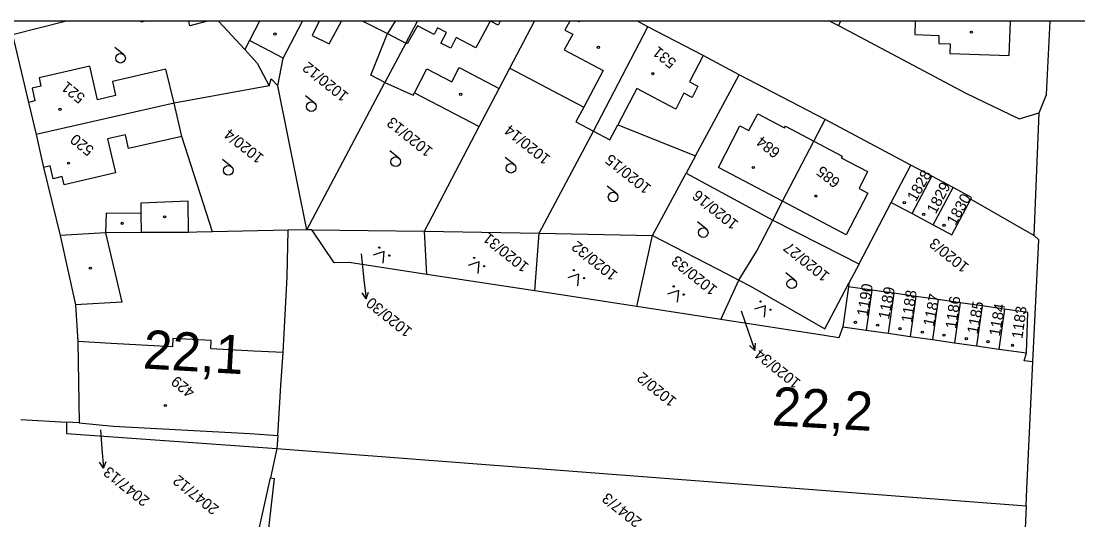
# Model space of a CAD drawing. Extents: x -794765 to -785424, y -1118958 to -1108731.
# Drawn here: x -794578 to -794413.8, y -1110108.9 to -1110031.4 of the extents above; entities that cross this region are included whole.
import ezdxf

# ---------------------------------------------------------------- set-up
doc = ezdxf.new("R2010")
doc.units = 0
for name, color, linetype in [('Level 66', 7, 'Continuous'), ('Level 71', 7, 'Continuous'), ('Level 73', 7, 'Continuous'), ('Level 75', 7, 'Continuous'), ('Level 76', 7, 'Continuous'), ('Level 77', 7, 'Continuous'), ('Level 79', 7, 'Continuous'), ('Level 80', 7, 'Continuous')]:
    doc.layers.add(name, color=color, linetype=linetype)

msp = doc.modelspace()

# ---------------------------------------------------------------- linework, layer by layer
at = {"layer": 'Level 66'}
for p, q in [((-794562.12, -1110036.62), (-794563.49, -1110035.52)), ((-794532.48, -1110044.13), (-794533.85, -1110043.04)), ((-794545.38, -1110054.05), (-794546.75, -1110052.96)), ((-794519.37, -1110052.71), (-794520.74, -1110051.61)), ((-794501.45, -1110053.71), (-794502.81, -1110052.61)), ((-794485.58, -1110058.19), (-794486.95, -1110057.09)), ((-794471.58, -1110063.71), (-794472.95, -1110062.61)), ((-794457.82, -1110071.66), (-794459.19, -1110070.57))]:
    msp.add_line(p, q, dxfattribs=at)
for points in [[(-794521.77, -1110069.04), (-794521.61, -1110067.24), (-794523.33, -1110067.79)], [(-794507.02, -1110070.66), (-794506.86, -1110068.86), (-794508.58, -1110069.41)], [(-794491.53, -1110072.55), (-794491.37, -1110070.75), (-794493.09, -1110071.3)], [(-794476.02, -1110075.09), (-794475.86, -1110073.29), (-794477.58, -1110073.84)], [(-794462.52, -1110077.44), (-794462.37, -1110075.65), (-794464.08, -1110076.19)]]:
    msp.add_lwpolyline(points, dxfattribs=at)
for centre, radius in [((-794562.59, -1110037.2), 0.75), ((-794532.95, -1110044.72), 0.75), ((-794519.84, -1110053.29), 0.75), ((-794545.85, -1110054.64), 0.75), ((-794501.92, -1110054.29), 0.75), ((-794486.05, -1110058.77), 0.75), ((-794472.05, -1110064.29), 0.75), ((-794522.39, -1110066.62), 0.1), ((-794520.83, -1110067.87), 0.1), ((-794507.64, -1110068.24), 0.1), ((-794506.08, -1110069.49), 0.1), ((-794492.15, -1110070.12), 0.1), ((-794490.59, -1110071.38), 0.1), ((-794476.64, -1110072.66), 0.1), ((-794458.29, -1110072.25), 0.75), ((-794475.08, -1110073.92), 0.1), ((-794463.15, -1110075.02), 0.1), ((-794461.59, -1110076.27), 0.1)]:
    msp.add_circle(centre, radius, dxfattribs=at)
at = {"layer": 'Level 71'}
msp.add_lwpolyline([(-793908.08, -1110031.45), (-794753.93, -1110031.45), (-794753.93, -1110332.22), (-793908.08, -1110332.22)], dxfattribs=at)
at = {"layer": 'Level 75'}
for p, q in [((-794502.12, -1110038.76), (-794498.29, -1110031.45)), ((-794452.35, -1110031.45), (-794451.02, -1110032.15)), ((-794451.02, -1110032.15), (-794450.67, -1110031.45)), ((-794579.37, -1110033.55), (-794576.89, -1110044.07)), ((-794518.27, -1110034.86), (-794521.51, -1110040.98)), ((-794473.23, -1110052.39), (-794466.44, -1110039.77)), ((-794453.12, -1110046.74), (-794466.44, -1110039.77)), ((-794539.48, -1110041.52), (-794554.28, -1110044.19)), ((-794533.62, -1110063.88), (-794538.14, -1110041.49)), ((-794533.62, -1110063.88), (-794521.51, -1110040.98)), ((-794576.89, -1110044.07), (-794575.72, -1110049.07)), ((-794554.28, -1110044.19), (-794575.72, -1110049.07)), ((-794420.63, -1110064.74), (-794419.84, -1110045.71)), ((-794515.37, -1110064.06), (-794506.87, -1110047.82)), ((-794439.81, -1110053.81), (-794453.12, -1110046.74)), ((-794497.53, -1110064.37), (-794489.09, -1110048.52)), ((-794473.23, -1110052.39), (-794474.68, -1110055.05)), ((-794442.85, -1110059.61), (-794439.81, -1110053.81)), ((-794436.53, -1110055.55), (-794439.81, -1110053.81)), ((-794479.91, -1110064.74), (-794474.68, -1110055.05)), ((-794474.68, -1110055.05), (-794461.23, -1110062.35)), ((-794439.59, -1110061.34), (-794436.53, -1110055.55)), ((-794433.23, -1110057.3), (-794436.53, -1110055.55)), ((-794436.31, -1110063.08), (-794433.23, -1110057.3)), ((-794447.84, -1110069.17), (-794442.85, -1110059.61)), ((-794442.85, -1110059.61), (-794439.59, -1110061.34)), ((-794430.49, -1110059.11), (-794420.63, -1110064.74)), ((-794439.59, -1110061.34), (-794436.31, -1110063.08)), ((-794536.55, -1110063.91), (-794548.29, -1110064.19)), ((-794533.62, -1110063.88), (-794536.55, -1110063.91)), ((-794532.85, -1110063.89), (-794533.62, -1110063.88)), ((-794532.85, -1110063.89), (-794515.37, -1110064.06)), ((-794515.37, -1110064.06), (-794497.53, -1110064.37)), ((-794515, -1110070.8), (-794515.37, -1110064.06)), ((-794498.21, -1110073.35), (-794497.53, -1110064.37)), ((-794497.53, -1110064.37), (-794479.91, -1110064.74)), ((-794482.39, -1110075.77), (-794479.91, -1110064.74)), ((-794447.84, -1110069.17), (-794449.41, -1110072.13)), ((-794498.21, -1110073.35), (-794515, -1110070.8)), ((-794469.31, -1110077.79), (-794466.49, -1110071.69)), ((-794449.48, -1110072.72), (-794450.37, -1110078.94)), ((-794449.41, -1110072.13), (-794449.48, -1110072.72)), ((-794445.87, -1110073.23), (-794449.48, -1110072.72)), ((-794482.39, -1110075.77), (-794498.21, -1110073.35)), ((-794445.87, -1110073.23), (-794446.75, -1110079.44)), ((-794442.42, -1110073.73), (-794445.87, -1110073.23)), ((-794442.42, -1110073.73), (-794443.31, -1110079.93)), ((-794438.99, -1110074.21), (-794442.42, -1110073.73)), ((-794438.99, -1110074.21), (-794439.87, -1110080.43)), ((-794435.55, -1110074.7), (-794438.99, -1110074.21)), ((-794469.31, -1110077.79), (-794482.39, -1110075.77)), ((-794435.55, -1110074.7), (-794436.44, -1110080.91)), ((-794432.12, -1110075.2), (-794435.55, -1110074.7)), ((-794432.12, -1110075.2), (-794433, -1110081.4)), ((-794428.69, -1110075.68), (-794432.12, -1110075.2)), ((-794428.69, -1110075.68), (-794429.56, -1110081.89)), ((-794425.25, -1110076.17), (-794428.69, -1110075.68)), ((-794425.25, -1110076.17), (-794426.13, -1110082.38)), ((-794450.37, -1110078.94), (-794446.75, -1110079.44)), ((-794446.75, -1110079.44), (-794443.31, -1110079.93)), ((-794443.31, -1110079.93), (-794439.87, -1110080.43)), ((-794439.87, -1110080.43), (-794436.44, -1110080.91)), ((-794436.44, -1110080.91), (-794433, -1110081.4)), ((-794433, -1110081.4), (-794429.56, -1110081.89)), ((-794429.56, -1110081.89), (-794426.13, -1110082.38)), ((-794426.13, -1110082.38), (-794421.83, -1110082.95)), ((-794578.06, -1110093.35), (-794570.99, -1110093.75)), ((-794569.03, -1110093.86), (-794570.99, -1110093.75)), ((-794538.15, -1110095.84), (-794538.28, -1110097.84)), ((-794538.28, -1110097.84), (-794539.31, -1110102.41)), ((-794538.28, -1110097.84), (-794421.86, -1110106.72)), ((-794541.76, -1110113.39), (-794539.31, -1110102.41)), ((-794421.86, -1110106.72), (-794422.56, -1110121.68))]:
    msp.add_line(p, q, dxfattribs=at)
for points in [[(-794570.99, -1110031.45), (-794579.37, -1110033.55)], [(-794543.29, -1110035.86), (-794547.39, -1110031.45)], [(-794541, -1110031.45), (-794542.55, -1110034.44), (-794543.29, -1110035.86)], [(-794538.14, -1110041.49), (-794537.31, -1110037.2), (-794534.32, -1110031.45)], [(-794524.95, -1110031.45), (-794521.1, -1110033.37), (-794518.27, -1110034.86)], [(-794518.27, -1110034.86), (-794516.43, -1110031.45)], [(-794480.64, -1110032.31), (-794482.27, -1110031.45)], [(-794439.09, -1110031.45), (-794439.15, -1110033.52), (-794435.42, -1110033.68)], [(-794435.42, -1110033.68), (-794435.46, -1110034.9), (-794433.66, -1110034.96), (-794433.71, -1110036.46), (-794424.51, -1110036.79), (-794424.32, -1110031.45)], [(-794419.84, -1110045.71), (-794418.69, -1110042.86), (-794418.13, -1110031.45)], [(-794489.09, -1110048.52), (-794487.85, -1110046.18), (-794480.64, -1110032.31)], [(-794466.44, -1110039.77), (-794472.07, -1110036.77), (-794480.64, -1110032.31)], [(-794451.02, -1110032.15), (-794431.25, -1110042.66), (-794422.95, -1110046.63), (-794419.84, -1110045.71)], [(-794543.29, -1110035.86), (-794541.37, -1110037.95), (-794539.48, -1110041.52)], [(-794554.28, -1110044.19), (-794555.55, -1110038.89), (-794563.85, -1110040.84), (-794563.35, -1110042.98), (-794566.18, -1110043.67), (-794567.38, -1110038.45), (-794575.24, -1110040.26), (-794574.96, -1110041.53), (-794576.33, -1110041.85), (-794575.89, -1110043.84), (-794576.89, -1110044.07)], [(-794506.87, -1110047.82), (-794503.77, -1110041.91), (-794502.12, -1110038.76)], [(-794502.12, -1110038.76), (-794490.61, -1110044.79), (-794491.83, -1110047.08), (-794489.09, -1110048.52)], [(-794539.48, -1110041.52), (-794539.17, -1110040.42), (-794538.14, -1110041.49)], [(-794521.51, -1110040.98), (-794517.13, -1110042.97), (-794516.91, -1110042.57), (-794506.87, -1110047.82)], [(-794548.29, -1110064.19), (-794553.05, -1110049.37), (-794554.28, -1110044.19)], [(-794489.09, -1110048.52), (-794486.54, -1110049.86), (-794485.32, -1110047.56), (-794473.23, -1110052.39)], [(-794461.23, -1110062.35), (-794459.72, -1110059.43), (-794454.86, -1110050.09), (-794453.12, -1110046.74)], [(-794575.72, -1110049.07), (-794574.54, -1110054.17), (-794571.96, -1110064.76)], [(-794430.49, -1110059.11), (-794430.34, -1110058.83), (-794433.23, -1110057.3)], [(-794436.31, -1110063.08), (-794433.42, -1110064.62), (-794430.49, -1110059.11)], [(-794466.49, -1110071.69), (-794463.78, -1110067.22), (-794461.23, -1110062.35)], [(-794461.23, -1110062.35), (-794450.43, -1110067.87), (-794448.09, -1110069.05), (-794447.84, -1110069.17)], [(-794548.29, -1110064.19), (-794550.71, -1110064.25), (-794552.03, -1110064.26), (-794559.39, -1110064.3), (-794564.91, -1110064.34), (-794571.96, -1110064.76)], [(-794538.15, -1110095.84), (-794537.82, -1110090.69), (-794537.66, -1110088.06), (-794537.34, -1110082.94), (-794536.7, -1110071.18), (-794536.55, -1110063.91)], [(-794515, -1110070.8), (-794527.07, -1110068.95), (-794529.38, -1110068.99), (-794532.72, -1110064.07), (-794532.85, -1110063.89)], [(-794571.96, -1110064.76), (-794569.58, -1110075.5), (-794569.2, -1110081.23), (-794569.03, -1110093.86)], [(-794479.91, -1110064.74), (-794468.27, -1110070.76), (-794466.49, -1110071.69)], [(-794420.81, -1110084.38), (-794419.92, -1110065.42), (-794420.63, -1110064.74)], [(-794466.49, -1110071.69), (-794464.72, -1110072.61), (-794453.13, -1110079.23), (-794449.41, -1110072.13)], [(-794421.83, -1110082.95), (-794421.61, -1110076.72), (-794425.25, -1110076.17)], [(-794450.37, -1110078.94), (-794451, -1110080.63), (-794453.18, -1110080.29), (-794469.31, -1110077.79)], [(-794420.81, -1110084.38), (-794422.2, -1110084.2), (-794421.83, -1110082.95)], [(-794421.86, -1110106.72), (-794421.74, -1110104.11), (-794420.81, -1110084.38)], [(-794570.99, -1110093.75), (-794570.97, -1110095.53), (-794538.28, -1110097.84)], [(-794569.03, -1110093.86), (-794563.75, -1110094.37), (-794542.5, -1110095.53), (-794538.15, -1110095.84)], [(-794539.31, -1110102.41), (-794538.7, -1110102.48), (-794539.69, -1110111.15), (-794514.23, -1110112.09), (-794463.17, -1110115.15), (-794446.34, -1110116.55), (-794430.53, -1110121.22)]]:
    msp.add_lwpolyline(points, dxfattribs=at)
at = {"layer": 'Level 77'}
for p, q in [((-794559.38, -1110031.61), (-794559.42, -1110031.45)), ((-794558.67, -1110031.45), (-794559.38, -1110031.61)), ((-794551.8, -1110032.16), (-794551.97, -1110031.45)), ((-794549.06, -1110031.45), (-794551.8, -1110032.16)), ((-794531.72, -1110031.45), (-794532.83, -1110033.66)), ((-794530.19, -1110034.99), (-794528.23, -1110031.45)), ((-794519.92, -1110031.45), (-794521.1, -1110033.37)), ((-794505.17, -1110031.45), (-794506.39, -1110033.8)), ((-794503.9, -1110032.07), (-794505.1, -1110031.45)), ((-794503.58, -1110031.45), (-794503.9, -1110032.07)), ((-794492.78, -1110031.45), (-794493.53, -1110032.84)), ((-794491.3, -1110031.56), (-794491.51, -1110031.45)), ((-794491.24, -1110031.45), (-794491.3, -1110031.56)), ((-794523.69, -1110039.83), (-794521.1, -1110033.37)), ((-794516.45, -1110032.19), (-794518.05, -1110034.99)), ((-794513.86, -1110033.53), (-794516.45, -1110032.19)), ((-794513.32, -1110032.51), (-794513.86, -1110033.53)), ((-794511.96, -1110033.22), (-794513.32, -1110032.51)), ((-794512.81, -1110034.88), (-794511.96, -1110033.22)), ((-794493.53, -1110032.84), (-794492.32, -1110033.48)), ((-794537.31, -1110037.2), (-794542.55, -1110034.44)), ((-794532.83, -1110033.66), (-794530.19, -1110034.99)), ((-794518.05, -1110034.99), (-794518.27, -1110034.86)), ((-794511.28, -1110035.67), (-794512.81, -1110034.88)), ((-794510.43, -1110034.01), (-794511.28, -1110035.67)), ((-794507.36, -1110035.6), (-794510.43, -1110034.01)), ((-794506.39, -1110033.8), (-794507.36, -1110035.6)), ((-794492.32, -1110033.48), (-794493.63, -1110035.93)), ((-794493.63, -1110035.93), (-794487.58, -1110039.11)), ((-794472.07, -1110036.77), (-794474.17, -1110040.87)), ((-794521.51, -1110040.98), (-794523.69, -1110039.83)), ((-794516.91, -1110042.57), (-794514.98, -1110038.87)), ((-794514.98, -1110038.87), (-794511.13, -1110040.9)), ((-794511.13, -1110040.9), (-794509.96, -1110038.67)), ((-794509.96, -1110038.67), (-794503.77, -1110041.91)), ((-794487.58, -1110039.11), (-794490.61, -1110044.79)), ((-794474.17, -1110040.87), (-794472.87, -1110041.54)), ((-794472.87, -1110041.54), (-794473.78, -1110043.31)), ((-794482.34, -1110041.93), (-794485.32, -1110047.56)), ((-794476.33, -1110045.1), (-794482.34, -1110041.93)), ((-794475.07, -1110042.64), (-794476.33, -1110045.1)), ((-794473.78, -1110043.31), (-794475.07, -1110042.64)), ((-794464.94, -1110048.41), (-794463.56, -1110045.86)), ((-794463.56, -1110045.86), (-794459.43, -1110048.04)), ((-794469.67, -1110054.16), (-794466.35, -1110047.69)), ((-794466.35, -1110047.69), (-794464.94, -1110048.41)), ((-794459.43, -1110048.04), (-794459.28, -1110047.77)), ((-794459.28, -1110047.77), (-794454.86, -1110050.09)), ((-794561.84, -1110049.12), (-794564.59, -1110049.71)), ((-794564.59, -1110049.71), (-794563.36, -1110055)), ((-794561.37, -1110051.21), (-794561.84, -1110049.12)), ((-794553.05, -1110049.37), (-794561.37, -1110051.21)), ((-794454.86, -1110050.09), (-794450.47, -1110052.41)), ((-794450.47, -1110052.41), (-794450.62, -1110052.66)), ((-794450.62, -1110052.66), (-794446.53, -1110054.81)), ((-794573.54, -1110053.94), (-794574.54, -1110054.17)), ((-794573.04, -1110055.93), (-794573.54, -1110053.94)), ((-794459.72, -1110059.43), (-794469.67, -1110054.16)), ((-794571.67, -1110055.6), (-794573.04, -1110055.93)), ((-794571.36, -1110056.86), (-794571.67, -1110055.6)), ((-794563.36, -1110055), (-794571.36, -1110056.86)), ((-794446.53, -1110054.81), (-794447.84, -1110057.45)), ((-794447.84, -1110057.45), (-794446.48, -1110058.15)), ((-794552.06, -1110059.39), (-794559.42, -1110059.71)), ((-794559.42, -1110059.71), (-794559.41, -1110061.34)), ((-794552.03, -1110064.26), (-794552.06, -1110059.39)), ((-794449.82, -1110064.66), (-794459.72, -1110059.43)), ((-794446.48, -1110058.15), (-794449.82, -1110064.66)), ((-794564.84, -1110061.29), (-794564.91, -1110064.34)), ((-794559.41, -1110061.34), (-794564.84, -1110061.29)), ((-794559.41, -1110061.34), (-794559.39, -1110064.3)), ((-794564.91, -1110064.34), (-794562.39, -1110075.11)), ((-794562.39, -1110075.11), (-794569.58, -1110075.5)), ((-794554.45, -1110080.76), (-794554.52, -1110082.02)), ((-794548.51, -1110081.08), (-794554.45, -1110080.76)), ((-794564.07, -1110081.51), (-794569.2, -1110081.23)), ((-794554.52, -1110082.02), (-794564.07, -1110081.51)), ((-794548.58, -1110082.34), (-794548.51, -1110081.08)), ((-794541.9, -1110082.7), (-794548.58, -1110082.34)), ((-794537.34, -1110082.94), (-794541.9, -1110082.7))]:
    msp.add_line(p, q, dxfattribs=at)
at = {"layer": 'Level 79'}
for centre in [(-794538.6, -1110033.46), (-794430.37, -1110033.16), (-794488.33, -1110035.51), (-794479.88, -1110039.6), (-794509.72, -1110042.82), (-794571.99, -1110045.15), (-794570.68, -1110053.51), (-794464.27, -1110054.18), (-794454.55, -1110058.63), (-794440.8, -1110059.66), (-794437.78, -1110061.44), (-794562.34, -1110062.87), (-794555.75, -1110061.85), (-794434.63, -1110063.15), (-794567.27, -1110069.82), (-794448.4, -1110078.25), (-794444.93, -1110078.68), (-794441.47, -1110079.21), (-794438.01, -1110079.76), (-794434.63, -1110080.23), (-794431.18, -1110080.79), (-794427.79, -1110081.22), (-794423.99, -1110081.79), (-794555.61, -1110091.16)]:
    msp.add_circle(centre, 0.175, dxfattribs=at)
at = {"layer": 'Level 80'}
for p, q in [((-794525.2, -1110067.61), (-794524.76, -1110071.62)), ((-794524.76, -1110071.62), (-794524.43, -1110074.6)), ((-794524.43, -1110074.6), (-794525.04, -1110073.66)), ((-794524.43, -1110074.6), (-794524.05, -1110073.55)), ((-794466.16, -1110076.46), (-794465.03, -1110079.75)), ((-794465.03, -1110079.75), (-794464.04, -1110082.59)), ((-794464.04, -1110082.59), (-794464.84, -1110081.81)), ((-794464.04, -1110082.59), (-794463.9, -1110081.48)), ((-794565.71, -1110094.92), (-794565.48, -1110097.91)), ((-794565.48, -1110097.91), (-794565.26, -1110100.9)), ((-794565.26, -1110100.9), (-794565.84, -1110099.94)), ((-794565.26, -1110100.9), (-794564.84, -1110099.86))]:
    msp.add_line(p, q, dxfattribs=at)

# ---------------------------------------------------------------- texts
at = {"layer": 'Level 73'}
for s, rotation, p in [('22,1', 356.677, (-794559.19, -1110085.39)), ('22,2', 356.7442, (-794461.46, -1110094.22))]:
    msp.add_text(s, height=6, rotation=rotation, dxfattribs=at).set_placement(p)
at = {"layer": 'Level 76'}
for s, rotation, p in [('531', 141.279, (-794476.08, -1110037.63)), ('1020/12', 141.279, (-794527.02, -1110042.79)), ('521', 141.279, (-794567.95, -1110043.07)), ('1020/13', 141.279, (-794513.92, -1110051.36)), ('1020/4', 141.279, (-794540.18, -1110052.4)), ('1020/14', 141.279, (-794495.65, -1110052.56)), ('520', 141.279, (-794566.57, -1110051.22)), ('684', 141.279, (-794459.94, -1110051.56)), ('1020/15', 141.279, (-794479.99, -1110057.12)), ('685', 141.279, (-794450.61, -1110056.18)), ('1828', 60.279, (-794439.01, -1110059.59)), ('1020/16', 141.279, (-794466.44, -1110062.69)), ('1829', 62.279, (-794435.91, -1110061.52)), ('1830', 60.279, (-794432.87, -1110063.27)), ('1020/31', 141.279, (-794499, -1110069.32)), ('1020/32', 141.279, (-794485.21, -1110070.61)), ('1020/27', 141.279, (-794452.28, -1110070.75)), ('1020/3', 141.279, (-794430.62, -1110069.36)), ('1020/33', 141.279, (-794469.71, -1110072.88)), ('1190', 80.279, (-794446.53, -1110077.37)), ('1189', 79.279, (-794443.19, -1110077.86)), ('1020/30', 141.279, (-794517.13, -1110079.37)), ('1188', 81.279, (-794439.62, -1110078.35)), ('1187', 78.279, (-794436.24, -1110078.96)), ('1186', 82.279, (-794432.75, -1110079.3)), ('1185', 79.279, (-794429.41, -1110080.12)), ('1184', 80.279, (-794425.97, -1110080.47)), ('1183', 82.279, (-794422.45, -1110080.85)), ('1020/34', 141.279, (-794456.76, -1110087.36)), ('1020/2', 141.279, (-794476.04, -1110090.19)), ('429', 141.279, (-794550.89, -1110088.81)), ('2047/13', 141.279, (-794557.95, -1110105.66)), ('2047/12', 141.279, (-794547.16, -1110106.96)), ('2047/3', 141.279, (-794481.46, -1110108.94))]:
    msp.add_text(s, height=1.7, rotation=rotation, dxfattribs=at).set_placement(p)

doc.saveas('drawing.dxf')
